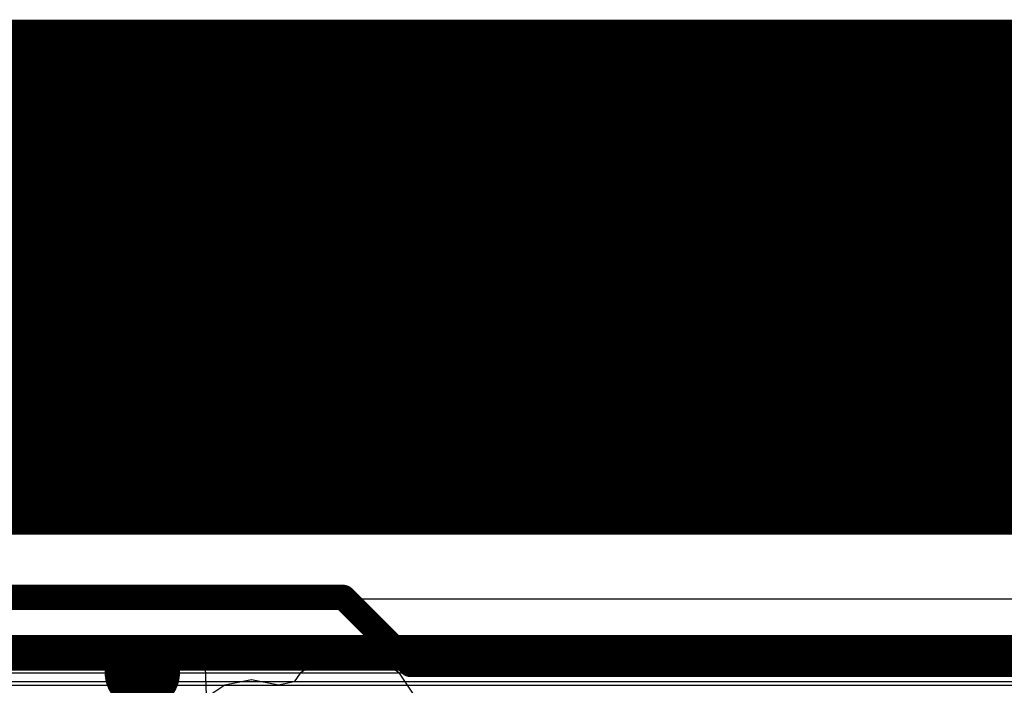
# Model space of a CAD drawing. Header units: millimetres. Extents: x -2 to 68, y -2 to 27.4.
# Tile 539 of 594: x 43.5 to 47.4, y 24.7 to 27.4. Entities that reach past the tile are written whole.
import ezdxf

# ---------------------------------------------------------------- set-up
doc = ezdxf.new("R2010")
doc.units = ezdxf.units.MM
for name, color, linetype in [('BottomLayer', 5, 'Continuous'), ('DrillGuide', 244, 'Continuous'), ('Mechanical3', 76, 'Continuous'), ('Mechanical4', 56, 'Continuous'), ('MidLayer1', 16, 'Continuous'), ('MidLayer2', 76, 'Continuous'), ('MidLayer3', 90, 'Continuous'), ('MidLayer4', 156, 'Continuous'), ('MidLayer5', 130, 'Continuous'), ('MidLayer6', 216, 'Continuous'), ('MidLayer7', 6, 'Continuous'), ('MidLayer8', 54, 'Continuous'), ('MultiLayer', 9, 'Continuous'), ('TopLayer', 1, 'Continuous'), ('ViaHoleLayer', 16, 'Continuous')]:
    doc.layers.add(name, color=color, linetype=linetype)

msp = doc.modelspace()

# ---------------------------------------------------------------- linework, layer by layer
at = {"layer": 'BottomLayer'}
msp.add_line((43.1427, 25.0941), (62.4912, 25.0941), dxfattribs=at)
at = {"layer": 'BottomLayer', "const_width": 0.15}
msp.add_lwpolyline([(43.925, 24.8, 1), (44.075, 24.8, 1)], format="xyb", close=True, dxfattribs=at)
at = {"layer": 'DrillGuide', "const_width": 0.05}
msp.add_lwpolyline([(43.975, 24.8, 1), (44.025, 24.8, 1)], format="xyb", close=True, dxfattribs=at)
at = {"layer": 'Mechanical3', "const_width": 2}
msp.add_lwpolyline([(34.4829, 26.399), (57, 26.399)], dxfattribs=at)
at = {"layer": 'Mechanical4', "const_width": 0.1}
msp.add_lwpolyline([(1.905, 25.4), (64.008, 25.4)], dxfattribs=at)
at = {"layer": 'MidLayer1'}
for p, q in [((37.3388, 25.0941), (60.5031, 25.0941)), ((44.7187, 24.8587), (44.6278, 24.7979)), ((44.826, 24.8801), (44.7187, 24.8587)), ((44.9333, 24.8587), (44.826, 24.8801)), ((45.0243, 24.7979), (44.9333, 24.8587)), ((44.4352, 24.7721), (44.3279, 24.7507)), ((44.5424, 24.7507), (44.4352, 24.7721)), ((44.6278, 24.7979), (44.6045, 24.7631)), ((45.0851, 24.707), (45.0243, 24.7979)), ((44.3279, 24.7507), (44.2369, 24.69)), ((44.6045, 24.7631), (44.5424, 24.7507))]:
    msp.add_line(p, q, dxfattribs=at)
at = {"layer": 'MidLayer2', "const_width": 0.1}
msp.add_lwpolyline([(41.8063, 24.858), (60.4893, 24.858)], dxfattribs=at)
at = {"layer": 'MidLayer3', "const_width": 0.1}
msp.add_lwpolyline([(37.95, 24.9), (54.0814, 24.9)], dxfattribs=at)
at = {"layer": 'MidLayer4'}
msp.add_line((37.3388, 25.0941), (60.5031, 25.0941), dxfattribs=at)
at = {"layer": 'MidLayer4', "const_width": 0.15}
msp.add_lwpolyline([(43.925, 24.8, 1), (44.075, 24.8, 1)], format="xyb", close=True, dxfattribs=at)
at = {"layer": 'MidLayer5', "const_width": 0.1}
msp.add_lwpolyline([(43.2982, 24.8651), (55.5891, 24.8651)], dxfattribs=at)
at = {"layer": 'MidLayer6'}
msp.add_line((42.4063, 25.0941), (60.5031, 25.0941), dxfattribs=at)
at = {"layer": 'MidLayer7'}
for p, q in [((54.1, 25.75), (38.05, 25.75)), ((41.85, 24.8), (54.1, 24.8)), ((42, 24.75), (54, 24.75))]:
    msp.add_line(p, q, dxfattribs=at)
at = {"layer": 'MidLayer8'}
for p, q in [((37.3388, 25.0941), (60.5031, 25.0941)), ((54.3546, 24.7643), (42.4679, 24.7643))]:
    msp.add_line(p, q, dxfattribs=at)
at = {"layer": 'MultiLayer', "const_width": 0.15}
msp.add_lwpolyline([(43.925, 24.8, 1), (44.075, 24.8, 1)], format="xyb", close=True, dxfattribs=at)
at = {"layer": 'TopLayer'}
for p, q in [((39.3246, 24.8451), (44.2327, 24.8451)), ((44.2327, 24.8451), (44.2507, 24.8219)), ((44.2507, 24.8219), (44.2549, 24.6719))]:
    msp.add_line(p, q, dxfattribs=at)
at = {"layer": 'TopLayer', "const_width": 0.1}
for points in [[(27.2454, 25.1), (44.8, 25.1)], [(44.8, 25.1), (45.0675, 24.8325)], [(45.0675, 24.8325), (49.7611, 24.8325)]]:
    msp.add_lwpolyline(points, dxfattribs=at)
at = {"layer": 'TopLayer', "const_width": 0.05}
for points in [[(44.775, 25.1, 1), (44.825, 25.1, 1)], [(44.775, 25.1, 1), (44.825, 25.1, 1)], [(45.0425, 24.8325, 1), (45.0925, 24.8325, 1)], [(45.0425, 24.8325, 1), (45.0925, 24.8325, 1)]]:
    msp.add_lwpolyline(points, format="xyb", close=True, dxfattribs=at)
at = {"layer": 'ViaHoleLayer', "const_width": 0.05}
msp.add_lwpolyline([(43.975, 24.8, 1), (44.025, 24.8, 1)], format="xyb", close=True, dxfattribs=at)

doc.saveas('drawing.dxf')
